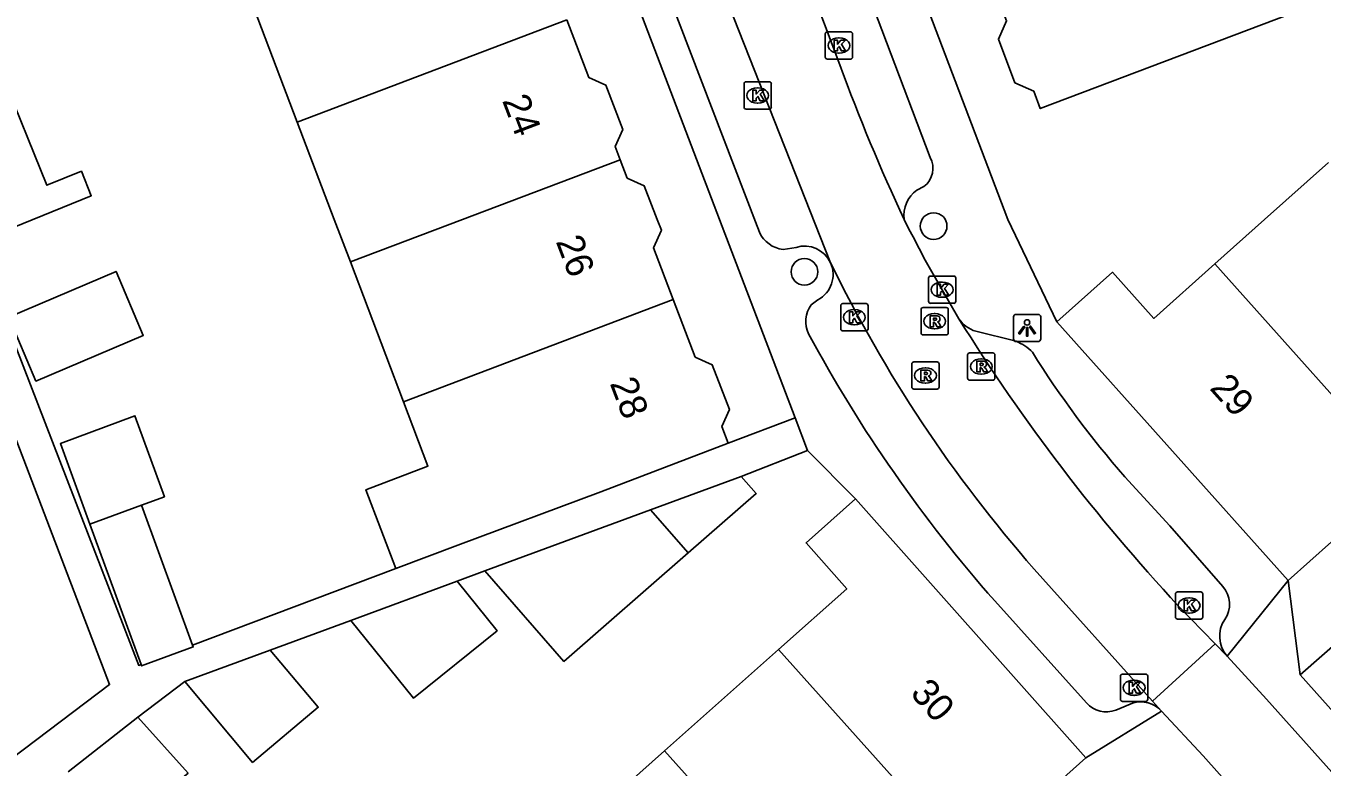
# Model space of a CAD drawing. Extents: x 159961 to 160856, y 382704 to 383353.
# Drawn here: x 160409.27 to 160456.81, y 382979.92 to 383007.1 of the extents above; entities that cross this region are included whole.
import ezdxf

# ---------------------------------------------------------------- set-up
doc = ezdxf.new("R2010")
doc.units = 0
for name, color, linetype in [('IMGEO_Boom', 7, 'Continuous'), ('IMGEO_Kolk', 7, 'Continuous'), ('IMGEO_Lichtpunt', 7, 'Continuous'), ('IMGEO_Pand', 7, 'Continuous'), ('IMGEO_Pand_nummerreeks', 7, 'Continuous'), ('IMGEO_Rijbaan_lokaal_open', 7, 'Continuous'), ('IMGEO_Rioolput', 7, 'Continuous'), ('IMGEO_Voetpad_open', 7, 'Continuous')]:
    doc.layers.add(name, color=color, linetype=linetype)

msp = doc.modelspace()

# ---------------------------------------------------------------- linework, layer by layer
at = {"layer": 'IMGEO_Boom'}
for centre in [(160442.561, 382999.759), (160437.822, 382998.082)]:
    msp.add_circle(centre, 0.489, dxfattribs=at)
at = {"layer": 'IMGEO_Kolk'}
for p, q in [((160438.588, 383005.956), (160438.588, 383006.808)), ((160438.663, 383006.882), (160439.515, 383006.882)), ((160439.076, 383006.662), (160439.101, 383006.662)), ((160439.589, 383006.808), (160439.589, 383005.956)), ((160439.515, 383005.882), (160438.663, 383005.882)), ((160439.099, 383006.102), (160439.074, 383006.102)), ((160435.607, 383004.124), (160435.607, 383004.976)), ((160435.682, 383005.05), (160436.534, 383005.05)), ((160436.095, 383004.83), (160436.12, 383004.83)), ((160436.608, 383004.976), (160436.608, 383004.124)), ((160436.534, 383004.05), (160435.682, 383004.05)), ((160436.118, 383004.27), (160436.093, 383004.27)), ((160442.373, 382997), (160442.373, 382997.852)), ((160442.448, 382997.926), (160443.3, 382997.926)), ((160442.861, 382997.706), (160442.886, 382997.706)), ((160443.374, 382997.852), (160443.374, 382997)), ((160439.154, 382995.988), (160439.154, 382996.84)), ((160439.229, 382996.914), (160440.081, 382996.914)), ((160439.642, 382996.694), (160439.667, 382996.694)), ((160440.155, 382996.84), (160440.155, 382995.988)), ((160443.3, 382996.926), (160442.448, 382996.926)), ((160442.884, 382997.146), (160442.859, 382997.146)), ((160440.081, 382995.914), (160439.229, 382995.914)), ((160439.665, 382996.134), (160439.64, 382996.134)), ((160451.43, 382985.417), (160451.43, 382986.269)), ((160451.505, 382986.343), (160452.357, 382986.343)), ((160452.431, 382986.269), (160452.431, 382985.417)), ((160451.918, 382986.123), (160451.943, 382986.123)), ((160452.357, 382985.343), (160451.505, 382985.343)), ((160451.941, 382985.563), (160451.916, 382985.563)), ((160449.413, 382982.402), (160449.413, 382983.254)), ((160449.488, 382983.328), (160450.34, 382983.328)), ((160449.901, 382983.108), (160449.926, 382983.108)), ((160450.414, 382983.254), (160450.414, 382982.402)), ((160449.924, 382982.548), (160449.899, 382982.548)), ((160450.34, 382982.328), (160449.488, 382982.328))]:
    msp.add_line(p, q, dxfattribs=at)
for points in [[(160438.588, 383005.956), (160438.588, 383006.808)], [(160438.663, 383006.882), (160439.515, 383006.882)], [(160439.589, 383006.808), (160439.589, 383005.956)], [(160438.909, 383006.582), (160439.032, 383006.582), (160439.032, 383006.431), (160439.162, 383006.582), (160439.326, 383006.582), (160439.18, 383006.431), (160439.333, 383006.182), (160439.181, 383006.182), (160439.096, 383006.346), (160439.032, 383006.279), (160439.032, 383006.182), (160438.909, 383006.182), (160438.909, 383006.582)], [(160439.515, 383005.882), (160438.663, 383005.882)], [(160435.607, 383004.124), (160435.607, 383004.976)], [(160435.682, 383005.05), (160436.534, 383005.05)], [(160436.608, 383004.976), (160436.608, 383004.124)], [(160435.928, 383004.75), (160436.051, 383004.75), (160436.051, 383004.599), (160436.181, 383004.75), (160436.345, 383004.75), (160436.199, 383004.599), (160436.352, 383004.35), (160436.2, 383004.35), (160436.115, 383004.514), (160436.051, 383004.447), (160436.051, 383004.35), (160435.928, 383004.35), (160435.928, 383004.75)], [(160436.534, 383004.05), (160435.682, 383004.05)], [(160442.373, 382997), (160442.373, 382997.852)], [(160442.448, 382997.926), (160443.3, 382997.926)], [(160442.694, 382997.626), (160442.817, 382997.626), (160442.817, 382997.475), (160442.947, 382997.626), (160443.111, 382997.626), (160442.965, 382997.475), (160443.118, 382997.226), (160442.966, 382997.226), (160442.881, 382997.39), (160442.817, 382997.323), (160442.817, 382997.226), (160442.694, 382997.226), (160442.694, 382997.626)], [(160443.374, 382997.852), (160443.374, 382997)], [(160439.154, 382995.988), (160439.154, 382996.84)], [(160439.229, 382996.914), (160440.081, 382996.914)], [(160440.155, 382996.84), (160440.155, 382995.988)], [(160443.3, 382996.926), (160442.448, 382996.926)], [(160439.475, 382996.614), (160439.598, 382996.614), (160439.598, 382996.463), (160439.728, 382996.614), (160439.892, 382996.614), (160439.746, 382996.463), (160439.899, 382996.214), (160439.747, 382996.214), (160439.662, 382996.378), (160439.598, 382996.311), (160439.598, 382996.214), (160439.475, 382996.214), (160439.475, 382996.614)], [(160440.081, 382995.914), (160439.229, 382995.914)], [(160451.43, 382985.417), (160451.43, 382986.269)], [(160451.505, 382986.343), (160452.357, 382986.343)], [(160452.431, 382986.269), (160452.431, 382985.417)], [(160451.751, 382986.043), (160451.874, 382986.043), (160451.874, 382985.892), (160452.004, 382986.043), (160452.168, 382986.043), (160452.022, 382985.892), (160452.175, 382985.643), (160452.023, 382985.643), (160451.938, 382985.807), (160451.874, 382985.74), (160451.874, 382985.643), (160451.751, 382985.643), (160451.751, 382986.043)], [(160452.357, 382985.343), (160451.505, 382985.343)], [(160449.413, 382982.402), (160449.413, 382983.254)], [(160449.488, 382983.328), (160450.34, 382983.328)], [(160449.734, 382983.028), (160449.857, 382983.028), (160449.857, 382982.877), (160449.987, 382983.028), (160450.151, 382983.028), (160450.005, 382982.877), (160450.158, 382982.628), (160450.006, 382982.628), (160449.921, 382982.792), (160449.857, 382982.725), (160449.857, 382982.628), (160449.734, 382982.628), (160449.734, 382983.028)], [(160450.414, 382983.254), (160450.414, 382982.402)], [(160450.34, 382982.328), (160449.488, 382982.328)]]:
    msp.add_lwpolyline(points, dxfattribs=at)
for centre, start, end in [((160438.665, 383006.806), 91.552, 178.448), ((160438.665, 383006.806), 91.552, 178.448), ((160439.513, 383006.806), 1.552, 88.448), ((160439.513, 383006.806), 1.552, 88.448), ((160438.665, 383005.958), 181.552, 268.448), ((160438.665, 383005.958), 181.552, 268.448), ((160439.513, 383005.958), 271.552, 358.448), ((160439.513, 383005.958), 271.552, 358.448), ((160435.684, 383004.974), 91.552, 178.448), ((160435.684, 383004.974), 91.552, 178.448), ((160436.532, 383004.974), 1.552, 88.448), ((160436.532, 383004.974), 1.552, 88.448), ((160435.684, 383004.126), 181.552, 268.448), ((160435.684, 383004.126), 181.552, 268.448), ((160436.532, 383004.126), 271.552, 358.448), ((160436.532, 383004.126), 271.552, 358.448), ((160442.45, 382997.85), 91.552, 178.448), ((160442.45, 382997.85), 91.552, 178.448), ((160443.298, 382997.85), 1.552, 88.448), ((160443.298, 382997.85), 1.552, 88.448), ((160439.231, 382996.838), 91.552, 178.448), ((160439.231, 382996.838), 91.552, 178.448), ((160440.079, 382996.838), 1.552, 88.448), ((160440.079, 382996.838), 1.552, 88.448), ((160442.45, 382997.002), 181.552, 268.448), ((160442.45, 382997.002), 181.552, 268.448), ((160443.298, 382997.002), 271.552, 358.448), ((160443.298, 382997.002), 271.552, 358.448), ((160439.231, 382995.99), 181.552, 268.448), ((160439.231, 382995.99), 181.552, 268.448), ((160440.079, 382995.99), 271.552, 358.448), ((160440.079, 382995.99), 271.552, 358.448), ((160451.507, 382986.267), 91.552, 178.448), ((160451.507, 382986.267), 91.552, 178.448), ((160452.355, 382986.267), 1.552, 88.448), ((160452.355, 382986.267), 1.552, 88.448), ((160451.507, 382985.419), 181.552, 268.448), ((160451.507, 382985.419), 181.552, 268.448), ((160452.355, 382985.419), 271.552, 358.448), ((160452.355, 382985.419), 271.552, 358.448), ((160449.49, 382983.252), 91.552, 178.448), ((160449.49, 382983.252), 91.552, 178.448), ((160450.338, 382983.252), 1.552, 88.448), ((160450.338, 382983.252), 1.552, 88.448), ((160449.49, 382982.404), 181.552, 268.448), ((160449.49, 382982.404), 181.552, 268.448), ((160450.338, 382982.404), 271.552, 358.448), ((160450.338, 382982.404), 271.552, 358.448)]:
    msp.add_arc(centre, 0.0765, start, end, dxfattribs=at)
for centre, major_axis, ratio, start_param, end_param in [((160439.075, 383006.382), (-0.387, 0.002), 0.722429, 4.712389, 7.853982), ((160439.1, 383006.382), (-0.39, 0.002), 0.717154, 1.570796, 4.712389), ((160436.094, 383004.55), (-0.387, 0.002), 0.722429, 4.712389, 7.853982), ((160436.119, 383004.55), (-0.39, 0.002), 0.717154, 1.570796, 4.712389), ((160442.86, 382997.426), (-0.387, 0.002), 0.722429, 4.712389, 7.853982), ((160442.885, 382997.426), (-0.39, 0.002), 0.717154, 1.570796, 4.712389), ((160439.641, 382996.414), (-0.387, 0.002), 0.722429, 4.712389, 7.853982), ((160439.666, 382996.414), (-0.39, 0.002), 0.717154, 1.570796, 4.712389), ((160451.917, 382985.843), (-0.387, 0.002), 0.722429, 4.712389, 7.853982), ((160451.942, 382985.843), (-0.39, 0.002), 0.717154, 1.570796, 4.712389), ((160449.9, 382982.828), (-0.387, 0.002), 0.722429, 4.712389, 7.853982), ((160449.925, 382982.828), (-0.39, 0.002), 0.717154, 1.570796, 4.712389)]:
    msp.add_ellipse(centre, major_axis=major_axis, ratio=ratio, start_param=start_param, end_param=end_param, dxfattribs=at)
at = {"layer": 'IMGEO_Lichtpunt'}
for p, q in [((160445.493, 382996.426), (160445.493, 382995.619)), ((160445.493, 382996.426), (160445.493, 382995.619)), ((160446.395, 382996.521), (160445.587, 382996.521)), ((160446.395, 382996.521), (160445.587, 382996.521)), ((160446.489, 382995.619), (160446.489, 382996.426)), ((160446.489, 382995.619), (160446.489, 382996.426)), ((160445.587, 382995.525), (160446.395, 382995.525)), ((160445.587, 382995.525), (160446.395, 382995.525))]:
    msp.add_line(p, q, dxfattribs=at)
for points in [[(160445.867, 382996.09), (160445.906, 382996.062), (160445.718, 382995.8), (160445.68, 382995.827), (160445.867, 382996.09)], [(160445.969, 382996.042), (160446.016, 382996.042), (160446.016, 382995.72), (160445.969, 382995.72), (160445.969, 382996.042)], [(160446.079, 382996.062), (160446.117, 382996.089), (160446.304, 382995.827), (160446.265, 382995.799), (160446.079, 382996.062)]]:
    msp.add_lwpolyline(points, dxfattribs=at)
msp.add_circle((160445.992, 382996.224), 0.0994, dxfattribs=at)
for centre, start, end in [((160445.587, 382996.426), 90, 180), ((160445.587, 382996.426), 90, 180), ((160446.395, 382996.426), 0, 90), ((160446.395, 382996.426), 0, 90), ((160445.587, 382995.619), 180, 270), ((160445.587, 382995.619), 180, 270), ((160446.395, 382995.619), 270, 0), ((160446.395, 382995.619), 270, 360)]:
    msp.add_arc(centre, 0.0946, start, end, dxfattribs=at)
at = {"layer": 'IMGEO_Pand'}
for points in [[(160454.124, 383013.044), (160456.136, 383007.733), (160446.472, 383004.071), (160446.232, 383004.705), (160445.543, 383005.015), (160444.938, 383006.613), (160445.24, 383007.284), (160444.462, 383009.338)], [(160417.268, 383008.708), (160419.219, 383003.575)], [(160419.219, 383003.575), (160429.107, 383007.326)], [(160429.107, 383007.326), (160429.913, 383005.212), (160430.54, 383004.931), (160431.161, 383003.301), (160430.881, 383002.676), (160431.064, 383002.195)], [(160405.676, 383004.311), (160407.714, 382999.273), (160411.666, 383000.872), (160411.303, 383001.77), (160410.04, 383001.259), (160408.389, 383005.34)], [(160419.219, 383003.575), (160420.577, 383000), (160421.169, 382998.442)], [(160421.169, 382998.442), (160425.276, 383000), (160431.064, 383002.195)], [(160431.064, 383002.195), (160431.322, 383001.518), (160431.948, 383001.234), (160432.424, 383000), (160432.576, 382999.607), (160432.287, 382998.963), (160433.012, 382997.061)], [(160452.881, 382998.377), (160454.7, 383000), (160457.051, 383002.096)], [(160423.119, 382993.309), (160421.169, 382998.442)], [(160447.085, 382996.244), (160449.121, 382998.064), (160450.633, 382996.373), (160452.881, 382998.377)], [(160460.174, 382990.209), (160452.881, 382998.377)], [(160408.637, 382996.422), (160409.634, 382994.075), (160413.573, 382995.749), (160412.576, 382998.096), (160408.637, 382996.422)], [(160423.119, 382993.309), (160433.012, 382997.061)], [(160433.012, 382997.061), (160433.815, 382994.955), (160434.442, 382994.674), (160435.069, 382993.03), (160434.789, 382992.404), (160435.022, 382991.792)], [(160455.57, 382986.754), (160447.085, 382996.244)], [(160422.831, 382987.197), (160421.74, 382990.091), (160424.014, 382990.955), (160423.119, 382993.309)], [(160413.506, 382989.523), (160414.348, 382989.83), (160413.262, 382992.804), (160410.532, 382991.784), (160411.611, 382988.83)], [(160435.022, 382991.792), (160430.35, 382990.012), (160425.114, 382988.058), (160422.831, 382987.197)], [(160435.508, 382990.579), (160432.174, 382989.35)], [(160433.553, 382987.772), (160436.053, 382989.957), (160435.508, 382990.579)], [(160455.57, 382986.754), (160457.16, 382988.176), (160457.489, 382987.808), (160460.174, 382990.209)], [(160439.695, 382989.752), (160437.881, 382988.136), (160439.373, 382986.46), (160436.871, 382984.231)], [(160439.695, 382989.752), (160448.148, 382980.26)], [(160411.611, 382988.83), (160413.506, 382989.523)], [(160415.381, 382984.388), (160413.506, 382989.523)], [(160432.174, 382989.35), (160426.101, 382987.111)], [(160433.553, 382987.772), (160432.174, 382989.35)], [(160411.611, 382988.83), (160413.493, 382983.676)], [(160426.101, 382987.111), (160429.002, 382983.793), (160433.553, 382987.772)], [(160425.081, 382986.735), (160421.18, 382985.297)], [(160421.18, 382985.297), (160423.488, 382982.441), (160426.551, 382984.916), (160425.081, 382986.735)], [(160413.493, 382983.676), (160413.51, 382983.63), (160415.405, 382984.322), (160415.381, 382984.388)], [(160418.23, 382984.21), (160415.092, 382983.053)], [(160415.092, 382983.053), (160417.58, 382980.088), (160419.991, 382982.111), (160418.23, 382984.21)], [(160436.871, 382984.231), (160432.69, 382980.507)], [(160436.871, 382984.231), (160444.195, 382976.054)], [(160413.377, 382981.749), (160410.817, 382979.746)], [(160412.705, 382977.638), (160415.214, 382979.698), (160413.377, 382981.749)], [(160432.69, 382980.507), (160428.508, 382976.782)], [(160439.697, 382972.684), (160432.69, 382980.507)], [(160448.148, 382980.26), (160446.637, 382978.914), (160446.977, 382978.532), (160444.195, 382976.054)]]:
    msp.add_lwpolyline(points, dxfattribs=at)
at = {"layer": 'IMGEO_Rijbaan_lokaal_open'}
for points in [[(160439.126, 383005.668), (160436.792, 383011.848)], [(160433.932, 383010.684), (160438.781, 382998.414)], [(160443.489, 382996.358), (160442.874, 382997.426), (160442.252, 382998.512), (160441.813, 382999.362), (160441.65, 382999.642), (160441.483, 383000)], [(160450.595, 382982.33), (160446.249, 382987.177)], [(160451.536, 382985.83), (160452.885, 382984.437)], [(160450.595, 382982.33), (160452.885, 382984.437)], [(160452.885, 382984.437), (160453.326, 382983.982)], [(160453.326, 382983.982), (160454.773, 382982.409), (160460.09, 382976.464), (160460.202, 382976.339), (160460.413, 382976.525), (160461.33, 382977.338)], [(160450.916, 382981.972), (160450.595, 382982.33)], [(160456.382, 382973.149), (160457.747, 382974.382), (160452.454, 382980.334), (160450.916, 382981.972)]]:
    msp.add_lwpolyline(points, dxfattribs=at)
for centre, radius, start, end in [((160500.548, 383027.886), 65.316, 199.88629, 205.27303), ((160484.403, 383020.634), 50.745, 205.9681, 221.2472), ((160502.407, 383033.052), 69.41, 211.91471, 222.86974)]:
    msp.add_arc(centre, radius, start, end, dxfattribs=at)
at = {"layer": 'IMGEO_Rioolput'}
for p, q in [((160442.099, 382995.842), (160442.099, 382996.694)), ((160442.174, 382996.768), (160443.026, 382996.768)), ((160443.1, 382996.694), (160443.1, 382995.842)), ((160442.587, 382996.548), (160442.612, 382996.548)), ((160443.026, 382995.768), (160442.174, 382995.768)), ((160442.61, 382995.988), (160442.585, 382995.988)), ((160441.835, 382994.779), (160442.687, 382994.779)), ((160443.808, 382994.182), (160443.808, 382995.034)), ((160443.883, 382995.108), (160444.735, 382995.108)), ((160444.296, 382994.888), (160444.321, 382994.888)), ((160444.809, 382995.034), (160444.809, 382994.182)), ((160441.76, 382993.853), (160441.76, 382994.705)), ((160442.248, 382994.559), (160442.273, 382994.559)), ((160442.761, 382994.705), (160442.761, 382993.853)), ((160444.319, 382994.328), (160444.294, 382994.328)), ((160442.271, 382993.999), (160442.246, 382993.999)), ((160444.735, 382994.108), (160443.883, 382994.108)), ((160442.687, 382993.779), (160441.835, 382993.779))]:
    msp.add_line(p, q, dxfattribs=at)
for points in [[(160442.099, 382995.842), (160442.099, 382996.694)], [(160442.174, 382996.768), (160443.026, 382996.768)], [(160443.1, 382996.694), (160443.1, 382995.842)], [(160442.688, 382996.466), (160442.436, 382996.468), (160442.436, 382996.068)], [(160442.436, 382996.068), (160442.56, 382996.068), (160442.56, 382996.23), (160442.571, 382996.23)], [(160442.614, 382996.387), (160442.56, 382996.387), (160442.56, 382996.306)], [(160442.56, 382996.306), (160442.612, 382996.306)], [(160442.618, 382996.201), (160442.689, 382996.068), (160442.829, 382996.068), (160442.764, 382996.194)], [(160443.026, 382995.768), (160442.174, 382995.768)], [(160441.835, 382994.779), (160442.687, 382994.779)], [(160443.808, 382994.182), (160443.808, 382995.034)], [(160443.883, 382995.108), (160444.735, 382995.108)], [(160444.397, 382994.806), (160444.145, 382994.808), (160444.145, 382994.408)], [(160444.809, 382995.034), (160444.809, 382994.182)], [(160441.76, 382993.853), (160441.76, 382994.705)], [(160442.349, 382994.477), (160442.097, 382994.479), (160442.097, 382994.079)], [(160442.275, 382994.398), (160442.221, 382994.398), (160442.221, 382994.317)], [(160442.221, 382994.317), (160442.273, 382994.317)], [(160442.761, 382994.705), (160442.761, 382993.853)], [(160444.145, 382994.408), (160444.269, 382994.408), (160444.269, 382994.57), (160444.28, 382994.57)], [(160444.323, 382994.727), (160444.269, 382994.727), (160444.269, 382994.646)], [(160444.269, 382994.646), (160444.321, 382994.646)], [(160444.327, 382994.541), (160444.398, 382994.408), (160444.538, 382994.408), (160444.473, 382994.534)], [(160442.097, 382994.079), (160442.221, 382994.079), (160442.221, 382994.241), (160442.232, 382994.241)], [(160442.279, 382994.212), (160442.35, 382994.079), (160442.49, 382994.079), (160442.425, 382994.205)], [(160444.735, 382994.108), (160443.883, 382994.108)], [(160442.687, 382993.779), (160441.835, 382993.779)]]:
    msp.add_lwpolyline(points, dxfattribs=at)
for centre, radius, start, end in [((160442.176, 382996.692), 0.0765, 91.552, 178.448), ((160442.176, 382996.692), 0.0765, 91.552, 178.448), ((160443.024, 382996.692), 0.0765, 1.552, 88.448), ((160443.024, 382996.692), 0.0765, 1.552, 88.448), ((160442.57, 382996.177), 0.0533, 26.0293, 88.6989), ((160442.596, 382996.495), 0.19, 274.7715, 282.9687), ((160442.62, 382996.291), 0.0964, 77.0061, 93.1865), ((160442.634, 382996.348), 0.0378, 276.6634, 79.6772), ((160442.687, 382996.356), 0.109, 350.3612, 89.416), ((160442.685, 382996.356), 0.112, 277.5842, 350.9817), ((160442.669, 382996.141), 0.108, 29.5134, 73.7905), ((160442.176, 382995.844), 0.0765, 181.552, 268.448), ((160442.176, 382995.844), 0.0765, 181.552, 268.448), ((160443.024, 382995.844), 0.0765, 271.552, 358.448), ((160443.024, 382995.844), 0.0765, 271.552, 358.448), ((160441.837, 382994.703), 0.0765, 91.552, 178.448), ((160441.837, 382994.703), 0.0765, 91.552, 178.448), ((160442.685, 382994.703), 0.0765, 1.552, 88.448), ((160442.685, 382994.703), 0.0765, 1.552, 88.448), ((160443.885, 382995.032), 0.0765, 91.552, 178.448), ((160443.885, 382995.032), 0.0765, 91.552, 178.448), ((160444.396, 382994.696), 0.109, 350.3612, 89.416), ((160444.733, 382995.032), 0.0765, 1.552, 88.448), ((160444.733, 382995.032), 0.0765, 1.552, 88.448), ((160442.257, 382994.506), 0.19, 274.7715, 282.9687), ((160442.281, 382994.302), 0.0964, 77.0061, 93.1865), ((160442.295, 382994.359), 0.0378, 276.6634, 79.6772), ((160442.348, 382994.367), 0.109, 350.3612, 89.416), ((160442.346, 382994.367), 0.112, 277.5842, 350.9817), ((160444.279, 382994.517), 0.0533, 26.0293, 88.6989), ((160444.305, 382994.835), 0.19, 274.7715, 282.9687), ((160444.329, 382994.631), 0.0964, 77.0061, 93.1865), ((160444.343, 382994.688), 0.0378, 276.6634, 79.6772), ((160444.394, 382994.696), 0.112, 277.5842, 350.9817), ((160444.378, 382994.481), 0.108, 29.5134, 73.7905), ((160441.837, 382993.855), 0.0765, 181.552, 268.448), ((160441.837, 382993.855), 0.0765, 181.552, 268.448), ((160442.231, 382994.188), 0.0533, 26.0293, 88.6989), ((160442.33, 382994.152), 0.108, 29.5134, 73.7905), ((160442.685, 382993.855), 0.0765, 271.552, 358.448), ((160442.685, 382993.855), 0.0765, 271.552, 358.448), ((160443.885, 382994.184), 0.0765, 181.552, 268.448), ((160443.885, 382994.184), 0.0765, 181.552, 268.448), ((160444.733, 382994.184), 0.0765, 271.552, 358.448), ((160444.733, 382994.184), 0.0765, 271.552, 358.448)]:
    msp.add_arc(centre, radius, start, end, dxfattribs=at)
for centre, major_axis, ratio, start_param, end_param in [((160442.586, 382996.268), (-0.387, 0.002), 0.722429, 4.712389, 7.853982), ((160442.611, 382996.268), (-0.39, 0.002), 0.717154, 1.570796, 4.712389), ((160444.295, 382994.608), (-0.387, 0.002), 0.722429, 4.712389, 7.853982), ((160444.32, 382994.608), (-0.39, 0.002), 0.717154, 1.570796, 4.712389), ((160442.247, 382994.279), (-0.387, 0.002), 0.722429, 4.712389, 7.853982), ((160442.272, 382994.279), (-0.39, 0.002), 0.717154, 1.570796, 4.712389)]:
    msp.add_ellipse(centre, major_axis=major_axis, ratio=ratio, start_param=start_param, end_param=end_param, dxfattribs=at)
at = {"layer": 'IMGEO_Voetpad_open'}
for points in [[(160410.001, 383064.837), (160434.709, 383000), (160437.48, 382992.728)], [(160447.085, 382996.244), (160445.289, 383000), (160432.2, 383034.449)], [(160439.229, 383010.741), (160442.431, 383002.28)], [(160436.173, 382999.531), (160436.023, 382999.917), (160432.86, 383008.181)], [(160405.455, 383004.227), (160413.406, 382983.643), (160413.493, 382983.676)], [(160442.208, 383001.211), (160441.945, 383001.076)], [(160437.516, 382998.977), (160437.041, 382998.9)], [(160438.07, 382996.871), (160438.317, 382997.055)], [(160445.584, 382995.533), (160444.106, 382995.9)], [(160408.757, 382980.238), (160412.338, 382982.941), (160407.722, 382995)], [(160472.183, 382990.64), (160469.841, 382993.212), (160463.189, 382987.295), (160462.054, 382988.61), (160456.003, 382983.306)], [(160435.022, 382991.792), (160437.48, 382992.728)], [(160437.48, 382992.728), (160437.936, 382991.531)], [(160435.508, 382990.579), (160437.936, 382991.531)], [(160437.936, 382991.531), (160439.695, 382989.752)], [(160453.171, 382986.541), (160451.224, 382988.771), (160449.577, 382990.566)], [(160415.381, 382984.388), (160422.831, 382987.197)], [(160425.081, 382986.735), (160426.101, 382987.111)], [(160453.326, 382983.982), (160455.57, 382986.754)], [(160456.003, 382983.306), (160455.57, 382986.754)], [(160448.168, 382982.269), (160444.802, 382986.015)], [(160418.23, 382984.21), (160421.18, 382985.297)], [(160413.377, 382981.749), (160415.092, 382983.053)], [(160460.829, 382977.911), (160456.003, 382983.306)], [(160450.916, 382981.972), (160448.148, 382980.26)], [(160449.853, 382982.258), (160449.533, 382982.121), (160449.243, 382982.007)]]:
    msp.add_lwpolyline(points, dxfattribs=at)
for centre, radius, start, end in [((160441.699, 383001.875), 0.836, 307.4658, 28.9677), ((160442.605, 383000.156), 1.133, 125.6338, 187.8919), ((160437.172, 382999.993), 1.101, 204.8144, 263.1544), ((160437.826, 382997.972), 1.052, 24.8583, 107.1579), ((160437.822, 382997.983), 1.052, 298.0995, 24.1979), ((160438.912, 382996.26), 1.04, 144.0584, 205.8441), ((160444.468, 382997.032), 1.189, 214.555, 252.2718), ((160484.138, 383020.711), 52.452, 208.3468, 221.4139), ((160444.957, 382993.93), 1.721, 44.381, 68.6344), ((160475.469, 383013.323), 34.471, 211.8469, 221.3128), ((160452.416, 382985.89), 0.997, 325.8724, 40.7495), ((160454.16, 382984.712), 1.108, 146.0231, 221.1877), ((160448.892, 382982.903), 0.962, 221.1977, 291.408), ((160450.162, 382981.288), 1.018, 42.2, 107.6824)]:
    msp.add_arc(centre, radius, start, end, dxfattribs=at)

# ---------------------------------------------------------------- texts
at = {"layer": 'IMGEO_Pand_nummerreeks'}
for s, rotation, p in [('24', 290.8624, (160426.726, 383004.365)), ('26', 290.835, (160428.693, 382999.2)), ('29', 311.7999, (160452.655, 382993.795)), ('28', 290.835, (160430.674, 382993.995)), ('30', 311.6863, (160441.671, 382982.601))]:
    msp.add_text(s, height=1, rotation=rotation, dxfattribs=at).set_placement(p)

doc.saveas('drawing.dxf')
